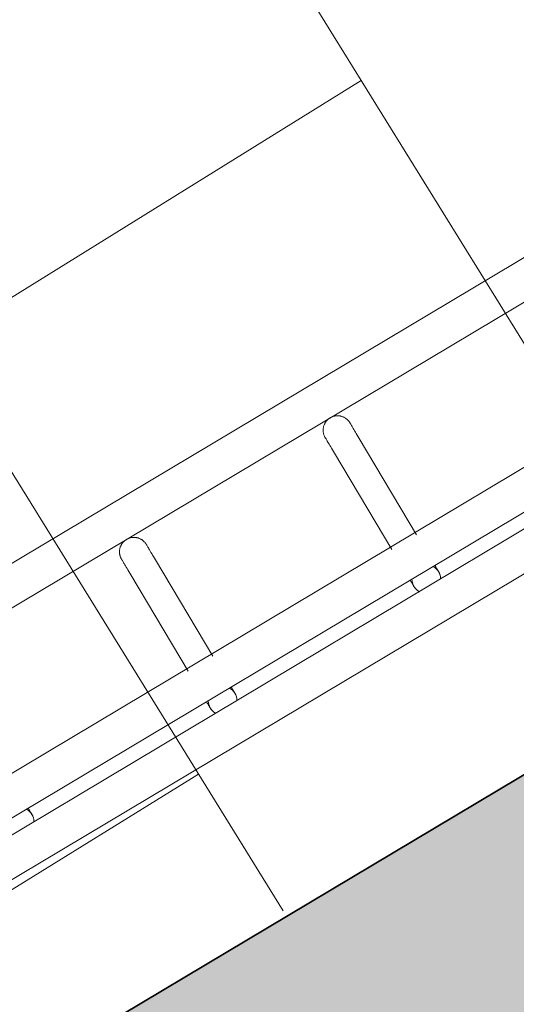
# Model space of a CAD drawing. Header units: metres. Extents: x 127444 to 127966, y 464485 to 464708.
# Tile 306 of 425: x 127924.346 to 127924.45, y 464650.159 to 464650.364. Entities that reach past the tile are written whole.
import ezdxf

# ---------------------------------------------------------------- set-up
doc = ezdxf.new("R2010")
doc.units = ezdxf.units.M
for name, color, linetype, lineweight in [('A-FLOR-HRAL', 11, 'Continuous', 9), ('B-WE-VH-VERHARDING_BETONSTRAATSTEEN-A-200', 8, 'Continuous', 9), ('N-WE-VH-VERHARDING_BETON-A', 252, 'Continuous', 18), ('N-WE-VH-VERHARDING_BETON-G', 252, 'Continuous', 35), ('S-BEAM', 12, 'Continuous', 9)]:
    doc.layers.add(name, color=color, linetype=linetype, lineweight=lineweight)

# ---------------------------------------------------------------- blocks, each defined once
blk = doc.blocks.new('34_22_B_BNP_Hekwerk_Integra_Schuin - Integra_Schuin_1000-4876941--2_00_00')
at = {"layer": 'A-FLOR-HRAL'}
for p, q in [((2736.98, 47.13), (-1956.09, 47.13)), ((-1956.09, 39.13), (2736.98, 39.13)), ((2736.97, 9.5), (-1956.09, 9.5)), ((-1956.09, 1.5), (2736.97, 1.5)), ((2736.97, -1.5), (-1956.09, -1.5)), ((-1956.09, -9.5), (2736.97, -9.5))]:
    blk.add_line(p, q, dxfattribs=at)
at = {"layer": 'S-BEAM'}
for p, q in [((184.67, 32.34), (184.67, 8.96)), ((184.67, 32.34), (184.67, 8.96)), ((184.67, 32.34), (184.67, 8.96)), ((184.67, 32.34), (184.67, 8.97)), ((190.67, 8.96), (190.67, 32.34)), ((190.67, 8.96), (190.67, 32.34)), ((190.67, 8.96), (190.67, 32.34)), ((190.67, 8.97), (190.67, 32.34)), ((234.15, 32.34), (234.15, 8.96)), ((234.15, 32.34), (234.15, 8.96)), ((234.15, 32.34), (234.15, 8.96)), ((234.15, 32.34), (234.15, 8.97)), ((240.15, 8.96), (240.15, 32.34)), ((240.15, 8.96), (240.15, 32.34)), ((240.15, 8.96), (240.15, 32.34)), ((240.15, 8.97), (240.15, 32.34))]:
    blk.add_line(p, q, dxfattribs=at)
at = {"layer": 'S-BEAM', "flags": 128}
for points in [[(184.67, 36.13), (184.68, 36.25), (184.68, 36.36), (184.7, 36.48), (184.71, 36.6), (184.73, 36.72), (184.76, 36.84), (184.79, 36.95), (184.83, 37.07), (184.87, 37.18), (184.91, 37.29), (184.96, 37.4), (185.01, 37.51), (185.07, 37.62), (185.13, 37.72), (185.2, 37.82), (185.27, 37.92), (185.34, 38.01), (185.42, 38.1), (185.5, 38.19), (185.58, 38.28), (185.67, 38.36), (185.76, 38.44), (185.86, 38.51), (185.95, 38.58), (186.05, 38.65), (186.16, 38.71), (186.26, 38.77), (186.37, 38.83), (186.48, 38.88), (186.59, 38.92), (186.7, 38.96), (186.81, 39), (186.93, 39.03), (187.05, 39.06), (187.16, 39.08), (187.28, 39.1), (187.4, 39.11), (187.52, 39.12), (187.64, 39.12), (187.76, 39.12), (187.88, 39.12), (188, 39.11), (188.12, 39.09), (188.24, 39.07), (188.36, 39.05), (188.47, 39.02), (188.59, 38.98), (188.7, 38.94), (188.81, 38.9), (188.92, 38.85), (189.03, 38.8), (189.14, 38.74), (189.24, 38.68), (189.34, 38.62), (189.44, 38.55), (189.54, 38.48), (189.63, 38.4), (189.72, 38.32), (189.8, 38.24), (189.89, 38.15), (189.97, 38.06), (190.04, 37.97), (190.11, 37.87), (190.18, 37.77), (190.25, 37.67), (190.31, 37.57), (190.36, 37.46), (190.41, 37.35), (190.46, 37.24), (190.5, 37.13), (190.54, 37.02), (190.57, 36.9), (190.6, 36.78), (190.63, 36.67), (190.64, 36.55), (190.66, 36.43), (190.67, 36.31), (190.67, 36.19), (190.67, 36.13)], [(184.71, 36.6), (184.73, 36.72), (184.76, 36.84), (184.79, 36.95), (184.83, 37.07), (184.87, 37.18), (184.91, 37.29), (184.96, 37.4), (185.01, 37.51), (185.07, 37.62), (185.13, 37.72), (185.2, 37.82), (185.27, 37.92), (185.34, 38.01), (185.42, 38.1), (185.5, 38.19), (185.58, 38.28), (185.67, 38.36), (185.76, 38.44), (185.86, 38.51), (185.95, 38.58), (186.05, 38.65), (186.16, 38.71), (186.26, 38.77), (186.37, 38.83), (186.48, 38.88), (186.59, 38.92), (186.7, 38.96), (186.81, 39), (186.93, 39.03), (187.05, 39.06), (187.16, 39.08), (187.28, 39.1), (187.4, 39.11), (187.52, 39.12), (187.64, 39.12), (187.76, 39.12), (187.88, 39.12), (188, 39.11), (188.12, 39.09), (188.24, 39.07), (188.36, 39.05), (188.47, 39.02), (188.59, 38.98), (188.7, 38.94), (188.81, 38.9), (188.92, 38.85), (189.03, 38.8), (189.14, 38.74), (189.24, 38.68), (189.34, 38.62), (189.44, 38.55), (189.54, 38.48), (189.63, 38.4), (189.72, 38.32), (189.8, 38.24), (189.89, 38.15), (189.97, 38.06), (190.04, 37.97), (190.11, 37.87), (190.18, 37.77), (190.25, 37.67), (190.31, 37.57), (190.36, 37.46), (190.41, 37.35), (190.46, 37.24), (190.5, 37.13), (190.54, 37.02), (190.57, 36.9), (190.6, 36.78), (190.63, 36.67), (190.64, 36.55), (190.66, 36.43), (190.67, 36.31), (190.67, 36.19), (190.67, 36.13)], [(234.15, 36.13), (234.15, 36.25), (234.16, 36.36), (234.17, 36.48), (234.19, 36.6), (234.21, 36.72), (234.24, 36.84), (234.27, 36.95), (234.3, 37.07), (234.34, 37.18), (234.39, 37.29), (234.44, 37.4), (234.49, 37.51), (234.55, 37.62), (234.61, 37.72), (234.68, 37.82), (234.75, 37.92), (234.82, 38.01), (234.9, 38.1), (234.98, 38.19), (235.06, 38.28), (235.15, 38.36), (235.24, 38.44), (235.33, 38.51), (235.43, 38.58), (235.53, 38.65), (235.63, 38.71), (235.74, 38.77), (235.85, 38.83), (235.95, 38.88), (236.07, 38.92), (236.18, 38.96), (236.29, 39), (236.41, 39.03), (236.52, 39.06), (236.64, 39.08), (236.76, 39.1), (236.88, 39.11), (237, 39.12), (237.12, 39.12), (237.24, 39.12), (237.36, 39.12), (237.48, 39.11), (237.6, 39.09), (237.72, 39.07), (237.83, 39.05), (237.95, 39.02), (238.07, 38.98), (238.18, 38.94), (238.29, 38.9), (238.4, 38.85), (238.51, 38.8), (238.61, 38.74), (238.72, 38.68), (238.82, 38.62), (238.92, 38.55), (239.01, 38.48), (239.11, 38.4), (239.2, 38.32), (239.28, 38.24), (239.36, 38.15), (239.44, 38.06), (239.52, 37.97), (239.59, 37.87), (239.66, 37.77), (239.72, 37.67), (239.78, 37.57), (239.84, 37.46), (239.89, 37.35), (239.94, 37.24), (239.98, 37.13), (240.02, 37.02), (240.05, 36.9), (240.08, 36.78), (240.1, 36.67), (240.12, 36.55), (240.14, 36.43), (240.15, 36.31), (240.15, 36.19), (240.15, 36.13)], [(234.19, 36.6), (234.21, 36.72), (234.24, 36.84), (234.27, 36.95), (234.3, 37.07), (234.34, 37.18), (234.39, 37.29), (234.44, 37.4), (234.49, 37.51), (234.55, 37.62), (234.61, 37.72), (234.68, 37.82), (234.75, 37.92), (234.82, 38.01), (234.9, 38.1), (234.98, 38.19), (235.06, 38.28), (235.15, 38.36), (235.24, 38.44), (235.33, 38.51), (235.43, 38.58), (235.53, 38.65), (235.63, 38.71), (235.74, 38.77), (235.85, 38.83), (235.95, 38.88), (236.07, 38.92), (236.18, 38.96), (236.29, 39), (236.41, 39.03), (236.52, 39.06), (236.64, 39.08), (236.76, 39.1), (236.88, 39.11), (237, 39.12), (237.12, 39.12), (237.24, 39.12), (237.36, 39.12), (237.48, 39.11), (237.6, 39.09), (237.72, 39.07), (237.83, 39.05), (237.95, 39.02), (238.07, 38.98), (238.18, 38.94), (238.29, 38.9), (238.4, 38.85), (238.51, 38.8), (238.61, 38.74), (238.72, 38.68), (238.82, 38.62), (238.92, 38.55), (239.01, 38.48), (239.11, 38.4), (239.2, 38.32), (239.28, 38.24), (239.36, 38.15), (239.44, 38.06), (239.52, 37.97), (239.59, 37.87), (239.66, 37.77), (239.72, 37.67), (239.78, 37.57), (239.84, 37.46), (239.89, 37.35), (239.94, 37.24), (239.98, 37.13), (240.02, 37.02), (240.05, 36.9), (240.08, 36.78), (240.1, 36.67), (240.12, 36.55), (240.14, 36.43), (240.15, 36.31), (240.15, 36.19), (240.15, 36.13)], [(184.67, 32.34), (184.67, 32.75), (184.67, 33.15), (184.67, 33.52), (184.67, 33.87), (184.67, 34.2), (184.67, 34.5), (184.67, 34.78), (184.67, 35.03), (184.67, 35.26), (184.67, 35.46), (184.67, 35.64), (184.67, 35.78), (184.67, 35.91), (184.67, 36), (184.67, 36.07), (184.67, 36.11), (184.67, 36.13)], [(184.67, 36.13), (184.67, 36.11), (184.67, 36.07), (184.67, 36), (184.67, 35.91), (184.67, 35.79), (184.67, 35.64), (184.67, 35.46), (184.67, 35.26), (184.67, 35.04), (184.67, 34.78), (184.67, 34.51), (184.67, 34.2), (184.67, 33.88), (184.67, 33.53), (184.67, 33.16), (184.67, 32.76), (184.67, 32.34), (184.67, 32.34)], [(190.67, 32.34), (190.67, 32.75), (190.67, 33.15), (190.67, 33.52), (190.67, 33.87), (190.67, 34.2), (190.67, 34.5), (190.67, 34.78), (190.67, 35.03), (190.67, 35.26), (190.67, 35.46), (190.67, 35.64), (190.67, 35.78), (190.67, 35.91), (190.67, 36), (190.67, 36.07), (190.67, 36.11), (190.67, 36.13)], [(190.67, 36.13), (190.67, 36.11), (190.67, 36.07), (190.67, 36), (190.67, 35.91), (190.67, 35.79), (190.67, 35.64), (190.67, 35.46), (190.67, 35.26), (190.67, 35.04), (190.67, 34.78), (190.67, 34.51), (190.67, 34.2), (190.67, 33.88), (190.67, 33.53), (190.67, 33.16), (190.67, 32.76), (190.67, 32.34), (190.67, 32.34)], [(190.67, 33.52), (190.67, 33.87), (190.67, 34.2), (190.67, 34.5), (190.67, 34.78), (190.67, 35.03), (190.67, 35.26), (190.67, 35.46), (190.67, 35.64), (190.67, 35.78), (190.67, 35.91), (190.67, 36), (190.67, 36.07), (190.67, 36.11), (190.67, 36.13)], [(190.67, 36.13), (190.67, 36.11), (190.67, 36.07), (190.67, 36), (190.67, 35.91), (190.67, 35.79), (190.67, 35.64), (190.67, 35.46), (190.67, 35.26), (190.67, 35.04), (190.67, 34.78), (190.67, 34.51), (190.67, 34.2), (190.67, 33.88), (190.67, 33.53)], [(234.15, 32.34), (234.15, 32.75), (234.15, 33.15), (234.15, 33.52), (234.15, 33.87), (234.15, 34.2), (234.15, 34.5), (234.15, 34.78), (234.15, 35.03), (234.15, 35.26), (234.15, 35.46), (234.15, 35.64), (234.15, 35.78), (234.15, 35.91), (234.15, 36), (234.15, 36.07), (234.15, 36.11), (234.15, 36.13)], [(234.15, 36.13), (234.15, 36.11), (234.15, 36.07), (234.15, 36), (234.15, 35.91), (234.15, 35.79), (234.15, 35.64), (234.15, 35.46), (234.15, 35.26), (234.15, 35.04), (234.15, 34.78), (234.15, 34.51), (234.15, 34.2), (234.15, 33.88), (234.15, 33.53), (234.15, 33.16), (234.15, 32.76), (234.15, 32.34), (234.15, 32.34)], [(240.15, 32.34), (240.15, 32.75), (240.15, 33.15), (240.15, 33.52), (240.15, 33.87), (240.15, 34.2), (240.15, 34.5), (240.15, 34.78), (240.15, 35.03), (240.15, 35.26), (240.15, 35.46), (240.15, 35.64), (240.15, 35.78), (240.15, 35.91), (240.15, 36), (240.15, 36.07), (240.15, 36.11), (240.15, 36.13)], [(240.15, 36.13), (240.15, 36.11), (240.15, 36.07), (240.15, 36), (240.15, 35.91), (240.15, 35.79), (240.15, 35.64), (240.15, 35.46), (240.15, 35.26), (240.15, 35.04), (240.15, 34.78), (240.15, 34.51), (240.15, 34.2), (240.15, 33.88), (240.15, 33.53), (240.15, 33.16), (240.15, 32.76), (240.15, 32.34), (240.15, 32.34)], [(240.15, 33.52), (240.15, 33.87), (240.15, 34.2), (240.15, 34.5), (240.15, 34.78), (240.15, 35.03), (240.15, 35.26), (240.15, 35.46), (240.15, 35.64), (240.15, 35.78), (240.15, 35.91), (240.15, 36), (240.15, 36.07), (240.15, 36.11), (240.15, 36.13)], [(240.15, 36.13), (240.15, 36.11), (240.15, 36.07), (240.15, 36), (240.15, 35.91), (240.15, 35.79), (240.15, 35.64), (240.15, 35.46), (240.15, 35.26), (240.15, 35.04), (240.15, 34.78), (240.15, 34.51), (240.15, 34.2), (240.15, 33.88), (240.15, 33.53)], [(184.67, 32.34), (184.67, 32.75), (184.67, 33.15), (184.67, 33.52), (184.67, 33.87), (184.67, 34.2)], [(184.67, 34.2), (184.67, 33.88), (184.67, 33.53), (184.67, 33.16), (184.67, 32.76), (184.67, 32.34), (184.67, 32.34)], [(234.15, 32.34), (234.15, 32.75), (234.15, 33.15), (234.15, 33.52), (234.15, 33.87), (234.15, 34.2)], [(234.15, 34.2), (234.15, 33.88), (234.15, 33.53), (234.15, 33.16), (234.15, 32.76), (234.15, 32.34), (234.15, 32.34)], [(141.35, 0), (141.35, -0.12), (141.34, -0.24), (141.33, -0.36), (141.32, -0.48), (141.29, -0.6)], [(141.35, 0), (141.35, -0.12), (141.34, -0.24), (141.33, -0.36), (141.32, -0.48), (141.29, -0.6)], [(141.35, 1.58), (141.35, 1.38), (141.35, 1.19), (141.35, 1.02), (141.35, 0.86), (141.35, 0.71), (141.35, 0.58), (141.35, 0.46), (141.35, 0.35), (141.35, 0.26), (141.35, 0.18), (141.35, 0.12), (141.35, 0.07), (141.35, 0.03), (141.35, 0.01), (141.35, 0)], [(141.35, 1.58), (141.35, 1.38), (141.35, 1.19), (141.35, 1.02), (141.35, 0.86), (141.35, 0.71), (141.35, 0.58), (141.35, 0.46), (141.35, 0.35), (141.35, 0.26), (141.35, 0.18), (141.35, 0.12), (141.35, 0.07), (141.35, 0.03), (141.35, 0.01), (141.35, 0)], [(141.35, 0), (141.35, 0.01), (141.35, 0.03), (141.35, 0.06), (141.35, 0.11), (141.35, 0.18), (141.35, 0.26), (141.35, 0.35), (141.35, 0.46), (141.35, 0.58), (141.35, 0.71), (141.35, 0.86), (141.35, 1.02), (141.35, 1.19), (141.35, 1.37), (141.35, 1.57)], [(141.35, 0), (141.35, 0.01), (141.35, 0.03), (141.35, 0.06), (141.35, 0.11), (141.35, 0.18), (141.35, 0.26), (141.35, 0.35), (141.35, 0.46), (141.35, 0.58), (141.35, 0.71), (141.35, 0.86), (141.35, 1.02), (141.35, 1.19), (141.35, 1.37), (141.35, 1.57)], [(184.67, 1.58), (184.67, 1.38), (184.67, 1.19), (184.67, 1.02), (184.67, 0.86), (184.67, 0.71), (184.67, 0.58), (184.67, 0.46), (184.67, 0.35), (184.67, 0.26), (184.67, 0.18), (184.67, 0.12), (184.67, 0.07), (184.67, 0.03), (184.67, 0.01), (184.67, 0)], [(184.67, 1.58), (184.67, 1.38), (184.67, 1.19), (184.67, 1.02), (184.67, 0.86), (184.67, 0.71), (184.67, 0.58), (184.67, 0.46), (184.67, 0.35), (184.67, 0.26), (184.67, 0.18), (184.67, 0.12), (184.67, 0.07), (184.67, 0.03), (184.67, 0.01), (184.67, 0)], [(184.67, 0), (184.67, 0.01), (184.67, 0.03), (184.67, 0.06), (184.67, 0.11), (184.67, 0.18), (184.67, 0.26), (184.67, 0.35), (184.67, 0.46), (184.67, 0.58), (184.67, 0.71), (184.67, 0.86), (184.67, 1.02), (184.67, 1.19), (184.67, 1.37), (184.67, 1.57)], [(184.67, 0), (184.67, 0.01), (184.67, 0.03), (184.67, 0.06), (184.67, 0.11), (184.67, 0.18), (184.67, 0.26), (184.67, 0.35), (184.67, 0.46), (184.67, 0.58), (184.67, 0.71), (184.67, 0.86), (184.67, 1.02), (184.67, 1.19), (184.67, 1.37), (184.67, 1.57)], [(184.72, -0.54), (184.7, -0.42), (184.69, -0.3), (184.68, -0.18), (184.68, -0.06), (184.67, 0)], [(184.72, -0.54), (184.7, -0.42), (184.69, -0.3), (184.68, -0.18), (184.68, -0.06), (184.67, 0)], [(190.67, 0), (190.67, -0.12), (190.67, -0.24), (190.65, -0.36), (190.64, -0.48), (190.61, -0.6)], [(190.67, 0), (190.67, -0.12), (190.67, -0.24), (190.65, -0.36), (190.64, -0.48), (190.61, -0.6)], [(190.67, 1.58), (190.67, 1.38), (190.67, 1.19), (190.67, 1.02), (190.67, 0.86), (190.67, 0.71), (190.67, 0.58), (190.67, 0.46), (190.67, 0.35), (190.67, 0.26), (190.67, 0.18), (190.67, 0.12), (190.67, 0.07), (190.67, 0.03), (190.67, 0.01), (190.67, 0)], [(190.67, 1.58), (190.67, 1.38), (190.67, 1.19), (190.67, 1.02), (190.67, 0.86), (190.67, 0.71), (190.67, 0.58), (190.67, 0.46), (190.67, 0.35), (190.67, 0.26), (190.67, 0.18), (190.67, 0.12), (190.67, 0.07), (190.67, 0.03), (190.67, 0.01), (190.67, 0)], [(190.67, 0), (190.67, 0.01), (190.67, 0.03), (190.67, 0.06), (190.67, 0.11), (190.67, 0.18), (190.67, 0.26), (190.67, 0.35), (190.67, 0.46), (190.67, 0.58), (190.67, 0.71), (190.67, 0.86), (190.67, 1.02), (190.67, 1.19), (190.67, 1.37), (190.67, 1.57)], [(190.67, 0), (190.67, 0.01), (190.67, 0.03), (190.67, 0.06), (190.67, 0.11), (190.67, 0.18), (190.67, 0.26), (190.67, 0.35), (190.67, 0.46), (190.67, 0.58), (190.67, 0.71), (190.67, 0.86), (190.67, 1.02), (190.67, 1.19), (190.67, 1.37), (190.67, 1.57)], [(234.15, 1.58), (234.15, 1.38), (234.15, 1.19), (234.15, 1.02), (234.15, 0.86), (234.15, 0.71), (234.15, 0.58), (234.15, 0.46), (234.15, 0.35), (234.15, 0.26), (234.15, 0.18), (234.15, 0.12), (234.15, 0.07), (234.15, 0.03), (234.15, 0.01), (234.15, 0)], [(234.15, 1.58), (234.15, 1.38), (234.15, 1.19), (234.15, 1.02), (234.15, 0.86), (234.15, 0.71), (234.15, 0.58), (234.15, 0.46), (234.15, 0.35), (234.15, 0.26), (234.15, 0.18), (234.15, 0.12), (234.15, 0.07), (234.15, 0.03), (234.15, 0.01), (234.15, 0)], [(234.15, 0), (234.15, 0.01), (234.15, 0.03), (234.15, 0.06), (234.15, 0.11), (234.15, 0.18), (234.15, 0.26), (234.15, 0.35), (234.15, 0.46), (234.15, 0.58), (234.15, 0.71), (234.15, 0.86), (234.15, 1.02), (234.15, 1.19), (234.15, 1.37), (234.15, 1.57)], [(234.15, 0), (234.15, 0.01), (234.15, 0.03), (234.15, 0.06), (234.15, 0.11), (234.15, 0.18), (234.15, 0.26), (234.15, 0.35), (234.15, 0.46), (234.15, 0.58), (234.15, 0.71), (234.15, 0.86), (234.15, 1.02), (234.15, 1.19), (234.15, 1.37), (234.15, 1.57)], [(234.2, -0.54), (234.18, -0.42), (234.17, -0.3), (234.16, -0.18), (234.15, -0.06), (234.15, 0)], [(234.2, -0.54), (234.18, -0.42), (234.17, -0.3), (234.16, -0.18), (234.15, -0.06), (234.15, 0)], [(240.15, 0), (240.15, -0.12), (240.14, -0.24), (240.13, -0.36), (240.11, -0.48), (240.09, -0.6)], [(240.15, 0), (240.15, -0.12), (240.14, -0.24), (240.13, -0.36), (240.11, -0.48), (240.09, -0.6)], [(240.15, 1.58), (240.15, 1.38), (240.15, 1.19), (240.15, 1.02), (240.15, 0.86), (240.15, 0.71), (240.15, 0.58), (240.15, 0.46), (240.15, 0.35), (240.15, 0.26), (240.15, 0.18), (240.15, 0.12), (240.15, 0.07), (240.15, 0.03), (240.15, 0.01), (240.15, 0)], [(240.15, 1.58), (240.15, 1.38), (240.15, 1.19), (240.15, 1.02), (240.15, 0.86), (240.15, 0.71), (240.15, 0.58), (240.15, 0.46), (240.15, 0.35), (240.15, 0.26), (240.15, 0.18), (240.15, 0.12), (240.15, 0.07), (240.15, 0.03), (240.15, 0.01), (240.15, 0)], [(240.15, 0), (240.15, 0.01), (240.15, 0.03), (240.15, 0.06), (240.15, 0.11), (240.15, 0.18), (240.15, 0.26), (240.15, 0.35), (240.15, 0.46), (240.15, 0.58), (240.15, 0.71), (240.15, 0.86), (240.15, 1.02), (240.15, 1.19), (240.15, 1.37), (240.15, 1.57)], [(240.15, 0), (240.15, 0.01), (240.15, 0.03), (240.15, 0.06), (240.15, 0.11), (240.15, 0.18), (240.15, 0.26), (240.15, 0.35), (240.15, 0.46), (240.15, 0.58), (240.15, 0.71), (240.15, 0.86), (240.15, 1.02), (240.15, 1.19), (240.15, 1.37), (240.15, 1.57)], [(185.1, -1.55), (185.04, -1.44), (184.99, -1.34), (184.94, -1.23)], [(185.1, -1.55), (185.04, -1.44), (184.99, -1.34), (184.94, -1.23)], [(234.58, -1.55), (234.52, -1.44), (234.47, -1.34), (234.42, -1.23)], [(234.58, -1.55), (234.52, -1.44), (234.47, -1.34), (234.42, -1.23)]]:
    blk.add_lwpolyline(points, dxfattribs=at)
at = {"layer": 'S-BEAM'}
for centre, start, end in [((138.35, 0), 0, 30), ((138.35, 0), 330, 0), ((138.35, 0), 0, 15), ((138.35, 0), 345, 0), ((187.67, 0), 150, 180), ((187.67, 0), 165, 180), ((187.67, 0), 180, 210), ((187.67, 0), 180, 195), ((187.67, 0), 0, 30), ((187.67, 0), 330, 0), ((187.67, 0), 0, 15), ((187.67, 0), 345, 0), ((237.15, 0), 150, 180), ((237.15, 0), 165, 180), ((237.15, 0), 180, 210), ((237.15, 0), 180, 195), ((237.15, 0), 0, 30), ((237.15, 0), 330, 0), ((237.15, 0), 0, 15), ((237.15, 0), 345, 0)]:
    blk.add_arc(centre, 3, start, end, dxfattribs=at)

msp = doc.modelspace()

# ---------------------------------------------------------------- hatches: boundary and pattern name
at = {"layer": 'B-WE-VH-VERHARDING_BETONSTRAATSTEEN-A-200'}
h = msp.add_hatch(dxfattribs=at)
h.set_pattern_fill('AVH-BSS_KEIFORMAAT_ELLEBOOG-SO', color=256, angle=1, pattern_type=2)
h.set_pattern_definition([(31.81611, (127908.58607, 464613.06392), (0.03386772, 0.14457862), [0.315, -0.105]), (301.81611, (127908.47536, 464613.24236), (0.03386772, 0.14457862), [0.315, -0.105])])
h.paths.add_polyline_path([(127940.57923, 464651.66311), (127937.65926, 464649.92134), (127938.01786, 464649.32017), (127940.93783, 464651.06194)], flags=16)
h.paths.add_polyline_path([(127944.2228, 464653.02142), (127943.8642, 464653.62259), (127940.94423, 464651.88083), (127941.30283, 464651.27966)], flags=16)
edge = h.paths.add_edge_path(flags=16)
edge.add_arc((127917.88105, 464700.47107), 0.4, 30.8149, 210.8149)
edge.add_line((127917.53752, 464700.26616), (127921.37951, 464693.82496))
edge.add_arc((127921.72304, 464694.02987), 0.4, 210.8149, 390.8149)
edge.add_line((127922.06657, 464694.23477), (127918.22458, 464700.67597))
edge = h.paths.add_edge_path()
edge.add_line((127929.24995, 464697.53579), (127928.80329, 464697.26935))
edge.add_line((127928.80329, 464697.26935), (127928.62665, 464697.56548))
edge.add_line((127928.62665, 464697.56548), (127924.41416, 464695.05272))
edge.add_line((127924.41416, 464695.05272), (127919.91876, 464702.589))
edge.add_arc((127922.49521, 464704.12585), 3, 146.6578, 210.81611, ccw=False)
edge.add_line((127919.989, 464705.77476), (127913.63025, 464701.98178))
edge.add_arc((127913.33915, 464701.57526), 0.5, 30.8162, 54.3942, ccw=False)
edge.add_line((127913.76856, 464701.8314), (127919.60859, 464692.04091))
edge.add_arc((127919.17411, 464691.7839), 0.50481, -52.9525, 30.6058, ccw=False)
edge.add_line((127919.47824, 464691.381), (127915.65218, 464689.09885))
edge.add_line((127915.65218, 464689.09885), (127916.2004, 464688.17979))
edge.add_line((127916.2004, 464688.17979), (127915.59923, 464687.82119))
edge.add_line((127915.59923, 464687.82119), (127915.05101, 464688.74026))
edge.add_line((127915.05101, 464688.74026), (127913.20424, 464687.63872))
edge.add_line((127913.20424, 464687.63872), (127914.89256, 464684.76207))
edge.add_line((127914.89256, 464684.76207), (127915.59184, 464684.79392))
edge.add_line((127915.59184, 464684.79392), (127915.63332, 464683.88302))
edge.add_line((127915.63332, 464683.88302), (127917.341, 464684.90122))
edge.add_line((127917.341, 464684.90122), (127916.77749, 464685.84591))
edge.add_line((127916.77749, 464685.84591), (127917.37866, 464686.20451))
edge.add_line((127917.37866, 464686.20451), (127918.50568, 464684.31512))
edge.add_line((127918.50568, 464684.31512), (127917.90451, 464683.95652))
edge.add_line((127917.90451, 464683.95652), (127919.08277, 464681.98124))
edge.add_line((127919.08277, 464681.98124), (127919.68394, 464682.33984))
edge.add_line((127919.68394, 464682.33984), (127921.4257, 464679.41987))
edge.add_line((127921.4257, 464679.41987), (127920.82453, 464679.06127))
edge.add_line((127920.82453, 464679.06127), (127922.00279, 464677.08599))
edge.add_line((127922.00279, 464677.08599), (127922.60396, 464677.44459))
edge.add_line((127922.60396, 464677.44459), (127923.73098, 464675.5552))
edge.add_line((127923.73098, 464675.5552), (127923.12981, 464675.1966))
edge.add_line((127923.12981, 464675.1966), (127924.61544, 464672.70603))
edge.add_line((127924.61544, 464672.70603), (127925.21661, 464673.06463))
edge.add_line((127925.21661, 464673.06463), (127926.34363, 464671.17523))
edge.add_line((127926.34363, 464671.17523), (127927.82926, 464668.68467))
edge.add_line((127927.82926, 464668.68467), (127928.95628, 464666.79527))
edge.add_line((127928.95628, 464666.79527), (127930.44191, 464664.30471))
edge.add_line((127930.44191, 464664.30471), (127931.56893, 464662.41531))
edge.add_line((127931.56893, 464662.41531), (127930.96776, 464662.05671))
edge.add_line((127930.96776, 464662.05671), (127932.45339, 464659.56615))
edge.add_line((127932.45339, 464659.56615), (127933.05456, 464659.92475))
edge.add_line((127933.05456, 464659.92475), (127934.18159, 464658.03535))
edge.add_line((127934.18159, 464658.03535), (127933.58041, 464657.67675))
edge.add_line((127933.58041, 464657.67675), (127933.90059, 464657.13999))
edge.add_line((127933.90059, 464657.13999), (127935.47222, 464658.07747))
edge.add_line((127935.47222, 464658.07747), (127936.59925, 464656.18808))
edge.add_line((127936.59925, 464656.18808), (127934.70986, 464655.06105))
edge.add_line((127934.70986, 464655.06105), (127933.96704, 464656.30634))
edge.add_line((127933.96704, 464656.30634), (127931.26177, 464654.69264))
edge.add_line((127931.26177, 464654.69264), (127931.62037, 464654.09147))
edge.add_line((127931.62037, 464654.09147), (127931.0192, 464653.73287))
edge.add_line((127931.0192, 464653.73287), (127930.66068, 464654.33409))
edge.add_line((127930.66068, 464654.33409), (127926.95213, 464652.12194))
edge.add_line((127926.95213, 464652.12194), (127930.18506, 464645.46298))
edge.add_line((127930.18506, 464645.46298), (127936.19927, 464649.05046))
edge.add_line((127936.19927, 464649.05046), (127936.55787, 464648.44929))
edge.add_line((127936.55787, 464648.44929), (127921.0133, 464639.17694))
edge.add_line((127921.0133, 464639.17694), (127920.84681, 464639.45605))
edge.add_line((127920.84681, 464639.45605), (127918.35625, 464637.97043))
edge.add_line((127918.35625, 464637.97043), (127918.90695, 464637.0472))
edge.add_line((127918.90695, 464637.0472), (127917.01756, 464635.92018))
edge.add_line((127917.01756, 464635.92018), (127916.46685, 464636.8434))
edge.add_line((127916.46685, 464636.8434), (127913.97628, 464635.35778))
edge.add_line((127913.97628, 464635.35778), (127914.14278, 464635.07866))
edge.add_line((127914.14278, 464635.07866), (127912.25338, 464633.95164))
edge.add_line((127912.25338, 464633.95164), (127915.11458, 464629.155))
edge.add_line((127915.11458, 464629.155), (127902.72187, 464621.76273))
edge.add_line((127902.72187, 464621.76273), (127903.5901, 464620.30719))
edge.add_line((127903.5901, 464620.30719), (127904.08821, 464620.60432))
edge.add_line((127904.08821, 464620.60432), (127904.44681, 464620.00315))
edge.add_line((127904.44681, 464620.00315), (127903.9487, 464619.70602))
edge.add_line((127903.9487, 464619.70602), (127905.69046, 464616.78605))
edge.add_line((127905.69046, 464616.78605), (127906.18858, 464617.08317))
edge.add_line((127906.18858, 464617.08317), (127906.54718, 464616.482))
edge.add_line((127906.54718, 464616.482), (127906.04906, 464616.18488))
edge.add_line((127906.04906, 464616.18488), (127907.79083, 464613.2649))
edge.add_line((127907.79083, 464613.2649), (127908.28894, 464613.56203))
edge.add_line((127908.28894, 464613.56203), (127908.58607, 464613.06392))
edge.add_line((127908.58607, 464613.06392), (127911.67781, 464614.90814))
edge.add_line((127911.67781, 464614.90814), (127911.38068, 464615.40625))
edge.add_line((127911.38068, 464615.40625), (127922.07294, 464621.78419))
edge.add_line((127922.07294, 464621.78419), (127922.37006, 464621.28608))
edge.add_line((127922.37006, 464621.28608), (127924.86063, 464622.7717))
edge.add_line((127924.86063, 464622.7717), (127924.5635, 464623.26982))
edge.add_line((127924.5635, 464623.26982), (127926.4529, 464624.39684))
edge.add_line((127926.4529, 464624.39684), (127926.75002, 464623.89873))
edge.add_line((127926.75002, 464623.89873), (127929.24059, 464625.38436))
edge.add_line((127929.24059, 464625.38436), (127928.94347, 464625.88247))
edge.add_line((127928.94347, 464625.88247), (127930.83286, 464627.00949))
edge.add_line((127930.83286, 464627.00949), (127931.12999, 464626.51138))
edge.add_line((127931.12999, 464626.51138), (127933.62055, 464627.99701))
edge.add_line((127933.62055, 464627.99701), (127933.32343, 464628.49512))
edge.add_line((127933.32343, 464628.49512), (127935.21282, 464629.62214))
edge.add_line((127935.21282, 464629.62214), (127935.50995, 464629.12403))
edge.add_line((127935.50995, 464629.12403), (127938.00051, 464630.60966))
edge.add_line((127938.00051, 464630.60966), (127937.96978, 464630.66119))
edge.add_line((127937.96978, 464630.66119), (127938.61389, 464631.0454))
edge.add_line((127938.61389, 464631.0454), (127938.3475, 464631.49198))
edge.add_line((127938.3475, 464631.49198), (127938.94867, 464631.85058))
edge.add_line((127938.94867, 464631.85058), (127939.21506, 464631.404))
edge.add_line((127939.21506, 464631.404), (127942.99385, 464633.65805))
edge.add_line((127942.99385, 464633.65805), (127942.72746, 464634.10463))
edge.add_line((127942.72746, 464634.10463), (127943.32863, 464634.46323))
edge.add_line((127943.32863, 464634.46323), (127943.59502, 464634.01665))
edge.add_line((127943.59502, 464634.01665), (127947.37381, 464636.2707))
edge.add_line((127947.37381, 464636.2707), (127947.10742, 464636.71728))
edge.add_line((127947.10742, 464636.71728), (127947.70859, 464637.07588))
edge.add_line((127947.70859, 464637.07588), (127947.97498, 464636.6293))
edge.add_line((127947.97498, 464636.6293), (127951.75377, 464638.88335))
edge.add_line((127951.75377, 464638.88335), (127951.48738, 464639.32993))
edge.add_line((127951.48738, 464639.32993), (127952.08855, 464639.68853))
edge.add_line((127952.08855, 464639.68853), (127952.35494, 464639.24195))
edge.add_line((127952.35494, 464639.24195), (127956.13373, 464641.496))
edge.add_line((127956.13373, 464641.496), (127955.86734, 464641.94258))
edge.add_line((127955.86734, 464641.94258), (127956.46851, 464642.30118))
edge.add_line((127956.46851, 464642.30118), (127956.7349, 464641.8546))
edge.add_line((127956.7349, 464641.8546), (127960.51369, 464644.10865))
edge.add_line((127960.51369, 464644.10865), (127960.2473, 464644.55523))
edge.add_line((127960.2473, 464644.55523), (127960.69389, 464644.82162))
edge.add_line((127960.69389, 464644.82162), (127959.27999, 464647.19196))
edge.add_line((127959.27999, 464647.19196), (127958.8334, 464646.92557))
edge.add_line((127958.8334, 464646.92557), (127958.47477, 464647.52678))
edge.add_line((127958.47477, 464647.52678), (127958.92142, 464647.79309))
edge.add_line((127958.92142, 464647.79309), (127958.87527, 464647.87041))
edge.add_line((127958.87527, 464647.87041), (127958.83663, 464647.84737))
edge.add_line((127958.83663, 464647.84737), (127958.29873, 464648.74912))
edge.add_line((127958.29873, 464648.74912), (127958.3374, 464648.77219))
edge.add_line((127958.3374, 464648.77219), (127958.29125, 464648.84946))
edge.add_line((127958.29125, 464648.84946), (127957.84469, 464648.58308))
edge.add_line((127957.84469, 464648.58308), (127957.48609, 464649.18425))
edge.add_line((127957.48609, 464649.18425), (127957.93268, 464649.45064))
edge.add_line((127957.93268, 464649.45064), (127955.52494, 464653.48708))
edge.add_line((127955.52494, 464653.48708), (127955.07836, 464653.22069))
edge.add_line((127955.07836, 464653.22069), (127954.71976, 464653.82186))
edge.add_line((127954.71976, 464653.82186), (127955.16635, 464654.08825))
edge.add_line((127955.16635, 464654.08825), (127952.76374, 464658.1161))
edge.add_line((127952.76374, 464658.1161), (127952.31714, 464657.8497))
edge.add_line((127952.31714, 464657.8497), (127951.95854, 464658.45088))
edge.add_line((127951.95854, 464658.45088), (127952.40514, 464658.71727))
edge.add_line((127952.40514, 464658.71727), (127950.1511, 464662.49607))
edge.add_line((127950.1511, 464662.49607), (127949.70449, 464662.22967))
edge.add_line((127949.70449, 464662.22967), (127949.34589, 464662.83084))
edge.add_line((127949.34589, 464662.83084), (127949.79248, 464663.09722))
edge.add_line((127949.79248, 464663.09722), (127947.53848, 464666.87604))
edge.add_line((127947.53848, 464666.87604), (127947.09184, 464666.60963))
edge.add_line((127947.09184, 464666.60963), (127946.73324, 464667.2108))
edge.add_line((127946.73324, 464667.2108), (127947.17983, 464667.47719))
edge.add_line((127947.17983, 464667.47719), (127944.92584, 464671.25601))
edge.add_line((127944.92584, 464671.25601), (127944.47919, 464670.98959))
edge.add_line((127944.47919, 464670.98959), (127944.12059, 464671.59076))
edge.add_line((127944.12059, 464671.59076), (127944.56722, 464671.85717))
edge.add_line((127944.56722, 464671.85717), (127942.31317, 464675.63596))
edge.add_line((127942.31317, 464675.63596), (127941.86654, 464675.36955))
edge.add_line((127941.86654, 464675.36955), (127941.50794, 464675.97072))
edge.add_line((127941.50794, 464675.97072), (127941.9546, 464676.23715))
edge.add_line((127941.9546, 464676.23715), (127939.7005, 464680.01591))
edge.add_line((127939.7005, 464680.01591), (127939.25413, 464679.74965))
edge.add_line((127939.25413, 464679.74965), (127938.89514, 464680.35059))
edge.add_line((127938.89514, 464680.35059), (127939.34202, 464680.61716))
edge.add_line((127939.34202, 464680.61716), (127937.08788, 464684.39589))
edge.add_line((127937.08788, 464684.39589), (127936.64124, 464684.12947))
edge.add_line((127936.64124, 464684.12947), (127936.28264, 464684.73064))
edge.add_line((127936.28264, 464684.73064), (127936.7293, 464684.99708))
edge.add_line((127936.7293, 464684.99708), (127934.47522, 464688.77585))
edge.add_line((127934.47522, 464688.77585), (127934.02859, 464688.50943))
edge.add_line((127934.02859, 464688.50943), (127933.66999, 464689.1106))
edge.add_line((127933.66999, 464689.1106), (127934.11664, 464689.37703))
edge.add_line((127934.11664, 464689.37703), (127931.8626, 464693.15582))
edge.add_line((127931.8626, 464693.15582), (127931.41594, 464692.88939))
edge.add_line((127931.41594, 464692.88939), (127931.05734, 464693.49056))
edge.add_line((127931.05734, 464693.49056), (127931.504, 464693.75699))
edge.add_line((127931.504, 464693.75699), (127929.24995, 464697.53579))
h.paths.add_polyline_path([(127958.14957, 464648.76494), (127958.25263, 464648.82642), (127958.88274, 464647.77007), (127958.77968, 464647.7086)], flags=17)
h = msp.add_hatch(dxfattribs=at)
h.set_pattern_fill('AVH-BSS_KEIFORMAAT_ELLEBOOG-SO', color=256, angle=1, pattern_type=2)
h.set_pattern_definition([(1, (2e-09, 52.72539), (0.103151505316, 0.106816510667), [0.315, -0.105]), (271, (-0.00367, 52.93536), (0.103151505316, 0.106816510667), [0.315, -0.105])])
h.paths.add_polyline_path([(127936.64375, 464648.50051), (127936.28515, 464649.10169), (127925.97936, 464642.95427), (127922.55986, 464648.68687), (127922.86045, 464648.86617), (127922.50185, 464649.46734), (127917.3531, 464646.39611), (127917.30336, 464647.21519), (127916.60409, 464647.18334), (127916.70418, 464644.98562), (127917.40346, 464645.01746), (127917.37714, 464645.59537), (127918.05108, 464645.99738), (127921.47058, 464640.26478), (127920.6547, 464639.77811), (127921.0133, 464639.17694)], flags=17)
h.paths.add_polyline_path([(127906.47784, 464630.50653), (127906.11925, 464631.1077), (127904.22985, 464629.98067), (127904.58845, 464629.3795)], flags=16)
h.paths.add_polyline_path([(127914.14278, 464635.07866), (127913.78418, 464635.67983), (127911.89478, 464634.55281), (127912.25338, 464633.95164)], flags=17)
h.paths.add_polyline_path([(127936.64375, 464648.50051), (127936.28515, 464649.10169), (127925.97936, 464642.95427), (127922.55986, 464648.68687), (127922.86045, 464648.86617), (127922.50185, 464649.46734), (127917.3531, 464646.39611), (127917.30336, 464647.21519), (127916.60409, 464647.18334), (127916.70418, 464644.98562), (127917.40346, 464645.01746), (127917.37714, 464645.59537), (127918.05108, 464645.99738), (127921.47058, 464640.26478), (127920.6547, 464639.77811), (127921.0133, 464639.17694)], flags=17)
edge = h.paths.add_edge_path(flags=16)
edge.add_arc((127906.61302, 464696.42456), 0.40001, 2.991, 182.2395)
edge.add_line((127906.21332, 464696.40893), (127906.72019, 464685.30208))
edge.add_arc((127907.11886, 464685.34036), 0.4005, 185.4842, 359.7384)
edge.add_line((127907.51936, 464685.33853), (127907.01249, 464696.44544))
edge = h.paths.add_edge_path()
edge.add_line((127915.6825, 464667.41804), (127916.38177, 464667.44989))
edge.add_line((127916.38177, 464667.44989), (127916.21855, 464671.03351))
edge.add_line((127916.21855, 464671.03351), (127915.51928, 464671.00166))
edge.add_line((127915.51928, 464671.00166), (127915.41918, 464673.19938))
edge.add_line((127915.41918, 464673.19938), (127916.11846, 464673.23123))
edge.add_line((127916.11846, 464673.23123), (127915.98254, 464676.21547))
edge.add_line((127915.98254, 464676.21547), (127915.28327, 464676.18363))
edge.add_line((127915.28327, 464676.18363), (127915.12857, 464679.58011))
edge.add_line((127915.12857, 464679.58011), (127915.82785, 464679.61195))
edge.add_line((127915.82785, 464679.61195), (127915.69193, 464682.5962))
edge.add_line((127915.69193, 464682.5962), (127914.99266, 464682.56435))
edge.add_line((127914.99266, 464682.56435), (127914.89029, 464684.81202))
edge.add_line((127914.89029, 464684.81202), (127913.20424, 464687.63872))
edge.add_line((127913.20424, 464687.63872), (127910.65997, 464686.12114))
edge.add_arc((127910.40161, 464686.54922), 0.50001, 182.6082, 301.1127, ccw=False)
edge.add_line((127909.90212, 464686.52647), (127909.31543, 464699.40799))
edge.add_line((127909.31543, 464699.40799), (127903.79014, 464696.11216))
edge.add_line((127903.79014, 464696.11216), (127904.50289, 464680.46465))
edge.add_line((127904.50289, 464680.46465), (127899.60241, 464680.24141))
edge.add_line((127899.60241, 464680.24141), (127899.92236, 464673.19029))
edge.add_line((127899.92236, 464673.19029), (127899.34297, 464673.1639))
edge.add_line((127899.34297, 464673.1639), (127899.50737, 464669.58033))
edge.add_line((127899.50737, 464669.58033), (127900.08677, 464669.60672))
edge.add_line((127900.08677, 464669.60672), (127900.18686, 464667.409))
edge.add_line((127900.18686, 464667.409), (127899.60746, 464667.38261))
edge.add_line((127899.60746, 464667.38261), (127899.77068, 464663.79899))
edge.add_line((127899.77068, 464663.79899), (127900.35008, 464663.82538))
edge.add_line((127900.35008, 464663.82538), (127900.45017, 464661.62766))
edge.add_line((127900.45017, 464661.62766), (127899.87077, 464661.60127))
edge.add_line((127899.87077, 464661.60127), (127900.03861, 464658.01786))
edge.add_line((127900.03861, 464658.01786), (127900.61801, 464658.04425))
edge.add_line((127900.61801, 464658.04425), (127900.71348, 464655.84631))
edge.add_line((127900.71348, 464655.84631), (127900.13408, 464655.81992))
edge.add_line((127900.13408, 464655.81992), (127900.2973, 464652.2363))
edge.add_line((127900.2973, 464652.2363), (127900.8767, 464652.26269))
edge.add_line((127900.8767, 464652.26269), (127900.9768, 464650.06497))
edge.add_line((127900.9768, 464650.06497), (127900.3974, 464650.03858))
edge.add_line((127900.3974, 464650.03858), (127900.56061, 464646.45496))
edge.add_line((127900.56061, 464646.45496), (127901.14001, 464646.48135))
edge.add_line((127901.14001, 464646.48135), (127901.76673, 464632.72094))
edge.add_line((127901.76673, 464632.72094), (127901.18733, 464632.69455))
edge.add_line((127901.18733, 464632.69455), (127901.35055, 464629.11093))
edge.add_line((127901.35055, 464629.11093), (127901.92995, 464629.13732))
edge.add_line((127901.92995, 464629.13732), (127902.03004, 464626.9396))
edge.add_line((127902.03004, 464626.9396), (127901.45064, 464626.91321))
edge.add_line((127901.45064, 464626.91321), (127901.58097, 464624.05164))
edge.add_line((127901.58097, 464624.05164), (127902.16037, 464624.07803))
edge.add_line((127902.16037, 464624.07803), (127902.19222, 464623.37876))
edge.add_line((127902.19222, 464623.37876), (127901.7694, 464623.3595))
edge.add_line((127901.7694, 464623.3595), (127902.72187, 464621.76273))
edge.add_line((127902.72187, 464621.76273), (127915.11458, 464629.155))
edge.add_line((127915.11458, 464629.155), (127912.25338, 464633.95164))
edge.add_line((127912.25338, 464633.95164), (127914.14278, 464635.07866))
edge.add_line((127914.14278, 464635.07866), (127913.97628, 464635.35778))
edge.add_line((127913.97628, 464635.35778), (127916.46685, 464636.8434))
edge.add_line((127916.46685, 464636.8434), (127915.89053, 464637.80957))
edge.add_line((127915.89053, 464637.80957), (127917.77993, 464638.9366))
edge.add_line((127917.77993, 464638.9366), (127918.35625, 464637.97043))
edge.add_line((127918.35625, 464637.97043), (127920.84681, 464639.45605))
edge.add_line((127920.84681, 464639.45605), (127920.6547, 464639.77811))
edge.add_line((127920.6547, 464639.77811), (127921.47058, 464640.26478))
edge.add_line((127921.47058, 464640.26478), (127918.05038, 464646.00075))
edge.add_line((127918.05038, 464646.00075), (127917.37714, 464645.59537))
edge.add_line((127917.37714, 464645.59537), (127917.40346, 464645.01746))
edge.add_line((127917.40346, 464645.01746), (127916.70418, 464644.98562))
edge.add_line((127916.70418, 464644.98562), (127916.60409, 464647.18334))
edge.add_line((127916.60409, 464647.18334), (127917.18349, 464647.20973))
edge.add_line((127917.18349, 464647.20973), (127917.15193, 464647.90268))
edge.add_line((127917.15193, 464647.90268), (127916.57253, 464647.87629))
edge.add_line((127916.57253, 464647.87629), (127916.47243, 464650.07401))
edge.add_line((127916.47243, 464650.07401), (127917.17171, 464650.10586))
edge.add_line((127917.17171, 464650.10586), (127917.00849, 464653.68948))
edge.add_line((127917.00849, 464653.68948), (127916.30922, 464653.65763))
edge.add_line((127916.30922, 464653.65763), (127916.21781, 464655.85575))
edge.add_line((127916.21781, 464655.85575), (127916.0459, 464659.43897))
edge.add_line((127916.0459, 464659.43897), (127915.94581, 464661.6367))
edge.add_line((127915.94581, 464661.6367), (127915.78259, 464665.22032))
edge.add_line((127915.78259, 464665.22032), (127915.6825, 464667.41804))
h = msp.add_hatch(dxfattribs=at)
h.set_pattern_fill('AVH-BSS_KEIFORMAAT_ELLEBOOG-SO', color=256, scale=0.1, angle=1, pattern_type=2)
h.set_pattern_definition([(31.7793, (127922.68755, 464649.15602), (0.0339605, 0.144557), [0.315, -0.105]), (301.7793, (127922.57696, 464649.33454), (0.0339605, 0.144557), [0.315, -0.105])])
h.paths.add_polyline_path([(127924.56403, 464650.27534), (127925.10741, 464650.59736), (127924.93944, 464650.92136), (127922.50215, 464649.46752), (127922.68755, 464649.15602), (127924.14266, 464650.02399)])
at = {"layer": 'N-WE-VH-VERHARDING_BETON-A'}
h = msp.add_hatch(color=256, dxfattribs=at)
h.dxf.hatch_style = 1
edge = h.paths.add_edge_path()
edge.add_line((127921.64988, 464639.96419), (127917.87178, 464646.29796))
edge.add_line((127917.87178, 464646.29796), (127917.89329, 464646.31079))
edge.add_line((127917.89329, 464646.31079), (127917.94448, 464646.22489))
edge.add_arc((127917.96595, 464646.23769), 0.025, 210.8161, 300.8161)
edge.add_line((127917.97876, 464646.21622), (127918.15361, 464646.32086))
edge.add_arc((127918.13771, 464646.34015), 0.025, 309.4891, 390.8161)
edge.add_line((127918.15918, 464646.35296), (127918.10796, 464646.43884))
edge.add_line((127918.10796, 464646.43884), (127922.27326, 464648.92344))
edge.add_line((127922.27326, 464648.92344), (127922.32444, 464648.83754))
edge.add_arc((127922.34591, 464648.85034), 0.025, 210.8161, 300.8161)
edge.add_line((127922.35872, 464648.82887), (127922.4446, 464648.8801))
edge.add_line((127922.4446, 464648.8801), (127922.53048, 464648.93133))
edge.add_line((127922.53048, 464648.93133), (127922.53915, 464648.96561))
edge.add_line((127922.53915, 464648.96561), (127922.49432, 464649.04075))
edge.add_line((127922.49432, 464649.04075), (127925.10741, 464650.59736))
edge.add_line((127925.10741, 464650.59736), (127926.69124, 464647.32345))
edge.add_line((127926.69124, 464647.32345), (127928.32509, 464643.94613))
edge.add_line((127928.32509, 464643.94613), (127926.26601, 464642.71772))
edge.add_line((127926.26601, 464642.71772), (127926.21479, 464642.8036))
edge.add_arc((127926.19332, 464642.7908), 0.025, 30.8161, 120.8161)
edge.add_line((127926.18051, 464642.81227), (127926.09463, 464642.76104))
edge.add_line((127926.09463, 464642.76104), (127926.00445, 464642.70725))
edge.add_arc((127926.02475, 464642.68753), 0.0283, 135.8356, 195.7966)
edge.add_line((127925.99752, 464642.67983), (127926.05131, 464642.58965))
edge.add_line((127926.05131, 464642.58965), (127921.88605, 464640.10507))
edge.add_line((127921.88605, 464640.10507), (127921.83226, 464640.19525))
edge.add_arc((127921.81255, 464640.17495), 0.0283, 45.8356, 105.7966)
edge.add_line((127921.80484, 464640.20218), (127921.62449, 464640.0946))
edge.add_arc((127921.64479, 464640.07488), 0.0283, 135.8356, 195.7966)
edge.add_line((127921.61756, 464640.06718), (127921.67135, 464639.977))
edge.add_line((127921.67135, 464639.977), (127921.64988, 464639.96419))

# ---------------------------------------------------------------- linework, layer by layer
at = {"layer": 'N-WE-VH-VERHARDING_BETON-G', "flags": 128}
msp.add_lwpolyline([(127922.35872, 464648.82887), (127922.4446, 464648.8801), (127922.53048, 464648.93133), (127922.53915, 464648.96561), (127922.49432, 464649.04075), (127925.10741, 464650.59736), (127926.69124, 464647.32345), (127928.32509, 464643.94613), (127926.26601, 464642.71772), (127926.21479, 464642.8036, 0.414214), (127926.18051, 464642.81227), (127926.09463, 464642.76104), (127926.00445, 464642.70725, 0.267767), (127925.99752, 464642.67983), (127926.05131, 464642.58965), (127921.88605, 464640.10507)], format="xyb", dxfattribs=at)

# ---------------------------------------------------------------- block references
at = {"layer": 'A-FLOR-HRAL', "xscale": 0.001, "yscale": 0.001, "zscale": 0.001, "rotation": 30.81638242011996}
msp.add_blockref('34_22_B_BNP_Hekwerk_Integra_Schuin - Integra_Schuin_1000-4876941--2_00_00', (127924.22744, 464650.12595), dxfattribs=at)

doc.saveas('drawing.dxf')
